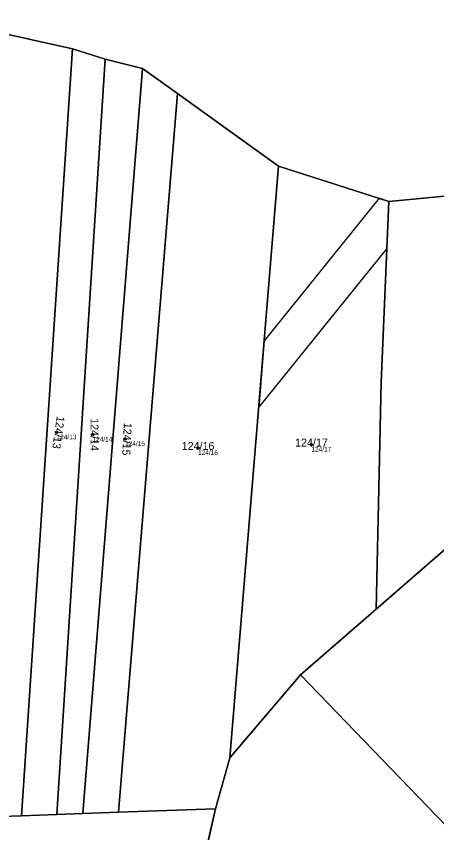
# Model space of a CAD drawing. Extents: x -603967 to -594699, y -1179315 to -1165625.
# Drawn here: x -597286.6 to -597197.3, y -1173008.8 to -1172835.4 of the extents above; entities that cross this region are included whole.
import ezdxf

# ---------------------------------------------------------------- set-up
doc = ezdxf.new("R2010")
doc.units = 0
for name, color, linetype in [('Definiční body', 7, 'Continuous'), ('Hranice parcel', 7, 'Continuous'), ('Parcelní čísla', 7, 'Continuous'), ('Polygon parcely', 7, 'Continuous'), ('Věcná břemena k části', 7, 'Continuous')]:
    doc.layers.add(name, color=color, linetype=linetype)

msp = doc.modelspace()

# ---------------------------------------------------------------- linework, layer by layer
at = {"layer": 'Definiční body'}
for centre in [(-597278.01, -1172923.77994), (-597270.38, -1172924.25994), (-597263.47, -1172925.20994), (-597223.91, -1172926.39994), (-597247.98, -1172927.11994)]:
    msp.add_circle(centre, 0.25, dxfattribs=at)
at = {"layer": 'Hranice parcel'}
for p, q in [((-597274.62, -1172842.36), (-597294.35, -1172837.92)), ((-597285.49, -1173005.27), (-597274.62, -1172842.36)), ((-597267.66, -1172844.55), (-597274.62, -1172842.36)), ((-597277.95, -1173004.96), (-597267.66, -1172844.55)), ((-597259.79, -1172846.5), (-597267.66, -1172844.55)), ((-597272.44, -1173004.77), (-597259.79, -1172846.5)), ((-597252.32, -1172851.82), (-597259.79, -1172846.5)), ((-597264.88, -1173004.51), (-597252.32, -1172851.82)), ((-597230.86, -1172867.28), (-597252.32, -1172851.82)), ((-597241.2, -1172992.94), (-597230.86, -1172867.28)), ((-597207.44, -1172874.73), (-597230.86, -1172867.28)), ((-597169.88, -1172871.17), (-597207.44, -1172874.73)), ((-597226.21, -1172975.34), (-597210.18, -1172961.33)), ((-597241.2, -1172992.94), (-597226.21, -1172975.34)), ((-597244.24, -1173003.81), (-597241.2, -1172992.94)), ((-597277.95, -1173004.96), (-597272.44, -1173004.77)), ((-597272.44, -1173004.77), (-597264.88, -1173004.51)), ((-597264.88, -1173004.51), (-597244.24, -1173003.81)), ((-597244.24, -1173003.81), (-597253.51, -1173043.9)), ((-597306.63, -1173005.94), (-597285.49, -1173005.27)), ((-597285.49, -1173005.27), (-597277.95, -1173004.96))]:
    msp.add_line(p, q, dxfattribs=at)
for points in [[(-597210.18, -1172961.33), (-597209.12, -1172913.23), (-597207.44, -1172874.73)], [(-597210.18, -1172961.33), (-597185.23, -1172939.72), (-597170.88, -1172936.85), (-597147.3, -1172917.19)], [(-597226.21, -1172975.34), (-597162.49, -1173041.39), (-597142.69, -1173077.56)]]:
    msp.add_lwpolyline(points, dxfattribs=at)
at = {"layer": 'Polygon parcely'}
msp.add_lwpolyline([(-597294.35, -1172837.92), (-597274.62, -1172842.36), (-597267.66, -1172844.55), (-597259.79, -1172846.5), (-597252.32, -1172851.82), (-597230.86, -1172867.28), (-597207.44, -1172874.73), (-597169.88, -1172871.17), (-597179.32, -1172849.75), (-597181.32, -1172845.31), (-597183.41, -1172842.7), (-597185.19, -1172840.75), (-597189.51, -1172836.99), (-597194.72, -1172833.89), (-597197.14, -1172832.82), (-597201.33, -1172831.19), (-597208.24, -1172829.67), (-597328.95, -1172806.15)], dxfattribs=at)
for points in [[(-597285.49, -1173005.27), (-597274.62, -1172842.36), (-597294.35, -1172837.92), (-597306.63, -1173005.94)], [(-597277.95, -1173004.96), (-597267.66, -1172844.55), (-597274.62, -1172842.36), (-597285.49, -1173005.27)], [(-597267.66, -1172844.55), (-597277.95, -1173004.96), (-597272.44, -1173004.77), (-597259.79, -1172846.5)], [(-597264.88, -1173004.51), (-597252.32, -1172851.82), (-597259.79, -1172846.5), (-597272.44, -1173004.77)], [(-597241.2, -1172992.94), (-597230.86, -1172867.28), (-597252.32, -1172851.82), (-597264.88, -1173004.51), (-597244.24, -1173003.81)], [(-597210.18, -1172961.33), (-597209.12, -1172913.23), (-597207.44, -1172874.73), (-597230.86, -1172867.28), (-597241.2, -1172992.94), (-597226.21, -1172975.34)], [(-597149.18, -1172915.52), (-597156.66, -1172901.18), (-597169.88, -1172871.17), (-597207.44, -1172874.73), (-597209.12, -1172913.23), (-597210.18, -1172961.33), (-597185.23, -1172939.72), (-597170.88, -1172936.85), (-597147.3, -1172917.19)], [(-597096.92, -1172953.04), (-597121.95, -1172937.23), (-597137.51, -1172925.93), (-597147.3, -1172917.19), (-597170.88, -1172936.85), (-597185.23, -1172939.72), (-597210.18, -1172961.33), (-597226.21, -1172975.34), (-597162.49, -1173041.39), (-597142.69, -1173077.56), (-597138.9, -1173084.51)], [(-597244.24, -1173003.81), (-597253.51, -1173043.9), (-597254.84, -1173067.09), (-597190.42, -1173072.17), (-597142.69, -1173077.56), (-597162.49, -1173041.39), (-597226.21, -1172975.34), (-597241.2, -1172992.94)], [(-597366.96, -1173054.01), (-597253.51, -1173043.9), (-597244.24, -1173003.81), (-597264.88, -1173004.51), (-597272.44, -1173004.77), (-597277.95, -1173004.96), (-597285.49, -1173005.27), (-597306.63, -1173005.94), (-597314.04, -1173005.91), (-597325.15, -1173006.26), (-597341.63, -1173006.91), (-597357.18, -1173007.66), (-597367.66, -1173008.02), (-597373.16, -1173008.21), (-597379.03, -1173008.41), (-597381.55, -1173008.49), (-597384.66, -1173008.07)]]:
    msp.add_lwpolyline(points, close=True, dxfattribs=at)
at = {"layer": 'Věcná břemena k části'}
msp.add_lwpolyline([(-597235.07, -1172918.49), (-597207.88, -1172884.8), (-597207.44, -1172874.73), (-597209.49, -1172874.08), (-597233.91, -1172904.33)], close=True, dxfattribs=at)

# ---------------------------------------------------------------- texts
at = {"layer": 'Definiční body'}
for s, p in [('124/13', (-597278.01, -1172925.269)), ('124/14', (-597270.38, -1172925.749)), ('124/15', (-597263.47, -1172926.699)), ('124/16', (-597247.98, -1172928.609)), ('124/17', (-597223.91, -1172927.889))]:
    msp.add_text(s, height=0.999996, dxfattribs=at).set_placement(p)
at = {"layer": 'Parcelní čísla'}
for s, rotation, p in [('124/13', 262, (-597277.948, -1172920.288)), ('124/14', 270, (-597270.805, -1172920.793)), ('124/15', 267, (-597263.712, -1172921.726))]:
    msp.add_text(s, height=1.699998, rotation=rotation, dxfattribs=at).set_placement(p)
for s, p in [('124/17', (-597227.376, -1172926.825)), ('124/16', (-597251.446, -1172927.545))]:
    msp.add_text(s, height=1.699998, dxfattribs=at).set_placement(p)

doc.saveas('drawing.dxf')
